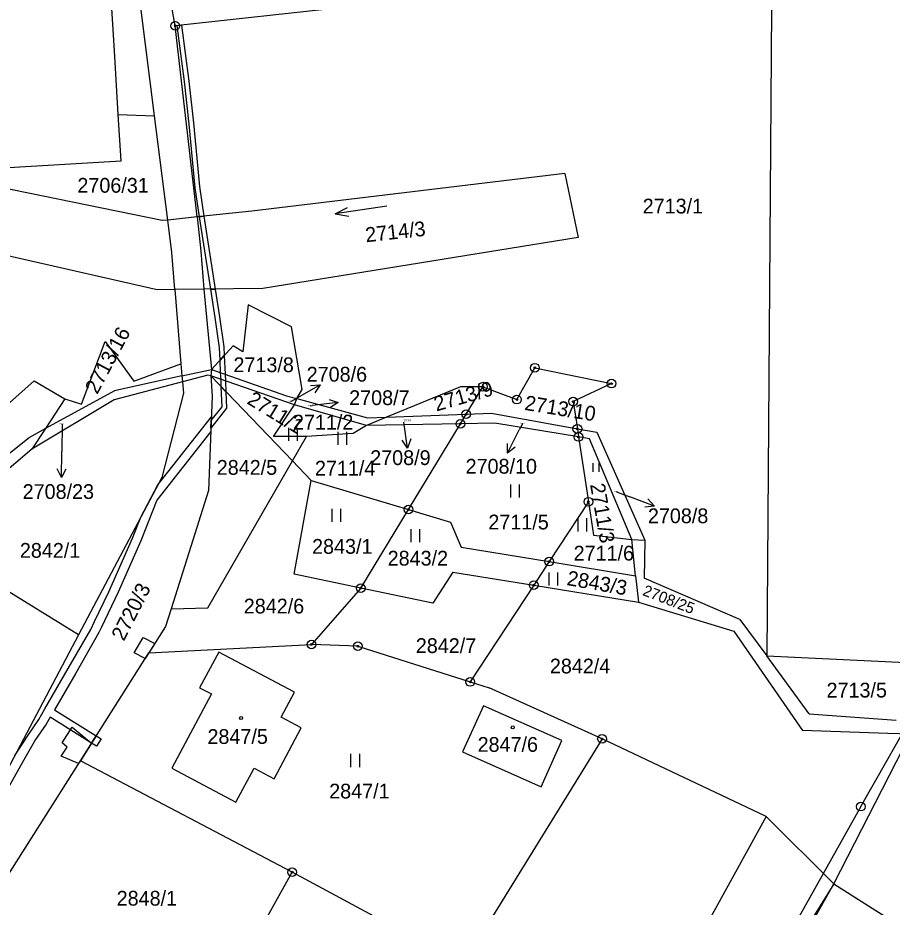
# Model space of a CAD drawing. Extents: x -755819 to -753140, y -1169796 to -1166000.
# Drawn here: x -753965.9 to -753865.3, y -1168800.6 to -1168698.3 of the extents above; entities that cross this region are included whole.
import ezdxf

# ---------------------------------------------------------------- set-up
doc = ezdxf.new("R2010")
doc.units = 0
for name, color, linetype in [('Vrstva 1', 7, 'Continuous'), ('Vrstva 12', 7, 'Continuous'), ('Vrstva 16', 7, 'Continuous'), ('Vrstva 18', 7, 'Continuous'), ('Vrstva 19', 7, 'Continuous'), ('Vrstva 24', 7, 'Continuous'), ('Vrstva 25', 7, 'Continuous'), ('Vrstva 26', 7, 'Continuous'), ('Vrstva 27', 7, 'Continuous'), ('Vrstva 4', 7, 'Continuous'), ('Vrstva 6', 7, 'Continuous')]:
    doc.layers.add(name, color=color, linetype=linetype)

msp = doc.modelspace()

# ---------------------------------------------------------------- linework, layer by layer
at = {"layer": 'Vrstva 1'}
for p, q in [((-753954.75, -1168702.76), (-753957.61, -1168655.87)), ((-753947.79, -1168699.21), (-753948.31, -1168696.42)), ((-753950.18, -1168709.57), (-753951.71, -1168697.41)), ((-753928.12, -1168697.06), (-753947.79, -1168699.21)), ((-753945.29, -1168721.21), (-753947.79, -1168699.21)), ((-753954.36, -1168709.41), (-753954.75, -1168702.76)), ((-753954.04, -1168714.74), (-753954.36, -1168709.41)), ((-753954.36, -1168709.41), (-753950.18, -1168709.57)), ((-753948.66, -1168721.56), (-753950.18, -1168709.57)), ((-753971, -1168715.75), (-753954.04, -1168714.74)), ((-753902.94, -1168716.19), (-753938.98, -1168720.55)), ((-753902.94, -1168716.19), (-753901.44, -1168723.57)), ((-753949.32, -1168721.63), (-753970.63, -1168717.27)), ((-753938.98, -1168720.55), (-753945.29, -1168721.21)), ((-753948.66, -1168721.56), (-753949.32, -1168721.63)), ((-753948.19, -1168725.31), (-753948.66, -1168721.56)), ((-753945.29, -1168721.21), (-753944.84, -1168725.16)), ((-753949.88, -1168729.58), (-753977.27, -1168723.4)), ((-753901.44, -1168723.57), (-753937.71, -1168729.46)), ((-753944.84, -1168725.16), (-753944.5, -1168729.53)), ((-753947.84, -1168729.56), (-753948.19, -1168725.31)), ((-753947.84, -1168729.56), (-753949.88, -1168729.58)), ((-753947.84, -1168729.56), (-753947.14, -1168738.1)), ((-753937.71, -1168729.46), (-753944.5, -1168729.53)), ((-753944.5, -1168729.53), (-753943.61, -1168738.77)), ((-753947.14, -1168738.1), (-753947.02, -1168739.51)), ((-753947.02, -1168739.51), (-753954.77, -1168741.2)), ((-753947.02, -1168739.51), (-753946.96, -1168740.18)), ((-753943.61, -1168738.77), (-753943.72, -1168739.51)), ((-753943.72, -1168739.51), (-753943.54, -1168741.83)), ((-753943.72, -1168739.51), (-753934.31, -1168749.29)), ((-753934.07, -1168742.82), (-753943.72, -1168739.51)), ((-753943.61, -1168738.77), (-753935, -1168741.78)), ((-753908.47, -1168742.23), (-753906.4, -1168738.56)), ((-753906.4, -1168738.56), (-753897.59, -1168740.39)), ((-753946.96, -1168740.18), (-753954.81, -1168742.27)), ((-753946.96, -1168740.18), (-753946.85, -1168741.5)), ((-753897.59, -1168740.39), (-753901.99, -1168742.46)), ((-753954.77, -1168741.2), (-753962.74, -1168745.57)), ((-753946.85, -1168741.5), (-753949.35, -1168751.2)), ((-753914.31, -1168743.91), (-753912.39, -1168740.74)), ((-753912.39, -1168740.74), (-753908.47, -1168742.23)), ((-753954.81, -1168742.27), (-753964.3, -1168747.94)), ((-753943.54, -1168741.83), (-753943.97, -1168752.67)), ((-753935, -1168741.78), (-753933.81, -1168742.11)), ((-753933.81, -1168742.11), (-753925.67, -1168744.34)), ((-753901.99, -1168742.46), (-753901.52, -1168745.59)), ((-753925.8, -1168745.22), (-753934.07, -1168742.82)), ((-753925.67, -1168744.34), (-753923.47, -1168744.26)), ((-753923.47, -1168744.26), (-753914.31, -1168743.91)), ((-753914.98, -1168745.02), (-753914.31, -1168743.91)), ((-753914.31, -1168743.91), (-753911.38, -1168743.8)), ((-753911.38, -1168743.8), (-753901.52, -1168745.59)), ((-753962.74, -1168745.57), (-753964.59, -1168746.58)), ((-753914.98, -1168745.02), (-753925.8, -1168745.22)), ((-753920.96, -1168754.88), (-753914.98, -1168745.02)), ((-753911.02, -1168744.94), (-753914.98, -1168745.02)), ((-753901.38, -1168746.53), (-753911.02, -1168744.94)), ((-753901.52, -1168745.59), (-753899.29, -1168745.99)), ((-753901.52, -1168745.59), (-753901.38, -1168746.53)), ((-753964.59, -1168746.58), (-753978.21, -1168757.57)), ((-753900.13, -1168746.74), (-753901.38, -1168746.53)), ((-753901.38, -1168746.53), (-753900.25, -1168753.98)), ((-753899.29, -1168745.99), (-753893.74, -1168758.39)), ((-753895.25, -1168758.33), (-753900.13, -1168746.74)), ((-753964.3, -1168747.94), (-753976.63, -1168758.37)), ((-753934.31, -1168749.29), (-753932.17, -1168751.52)), ((-753949.35, -1168751.2), (-753958.93, -1168769.31)), ((-753934.1, -1168762.3), (-753932.17, -1168751.52)), ((-753932.17, -1168751.52), (-753920.96, -1168754.88)), ((-753943.97, -1168752.67), (-753948.27, -1168766.29)), ((-753900.25, -1168753.98), (-753904.77, -1168760.87)), ((-753926.43, -1168763.92), (-753920.96, -1168754.88)), ((-753920.96, -1168754.88), (-753916.13, -1168756.33)), ((-753916.13, -1168756.33), (-753914.9, -1168759.22)), ((-753958.93, -1168769.31), (-753976.63, -1168758.37)), ((-753894.81, -1168762.49), (-753895.25, -1168758.33)), ((-753893.74, -1168758.39), (-753893.84, -1168762.77)), ((-753914.9, -1168759.22), (-753904.77, -1168760.87)), ((-753904.77, -1168760.87), (-753906.54, -1168763.58)), ((-753904.77, -1168760.87), (-753894.81, -1168762.49)), ((-753926.43, -1168763.92), (-753934.1, -1168762.3)), ((-753915.85, -1168762.07), (-753918.16, -1168765.67)), ((-753915.85, -1168762.07), (-753906.54, -1168763.58)), ((-753894.81, -1168762.49), (-753894.49, -1168765.53)), ((-753882.8, -1168767.55), (-753893.84, -1168762.77)), ((-753926.43, -1168763.92), (-753932.11, -1168770.4)), ((-753918.16, -1168765.67), (-753926.43, -1168763.92)), ((-753906.54, -1168763.58), (-753913.84, -1168774.72)), ((-753906.54, -1168763.58), (-753894.49, -1168765.53)), ((-753894.49, -1168765.53), (-753883.51, -1168768.89)), ((-753948.27, -1168766.29), (-753948.92, -1168768.34)), ((-753882.8, -1168767.55), (-753879.72, -1168771.73)), ((-753948.92, -1168768.34), (-753950.84, -1168771.37)), ((-753883.51, -1168768.89), (-753875.61, -1168780.32)), ((-753958.93, -1168769.31), (-753973.79, -1168797.39)), ((-753950.84, -1168771.37), (-753932.11, -1168770.4)), ((-753926.79, -1168770.61), (-753932.11, -1168770.4)), ((-753926.79, -1168770.61), (-753913.84, -1168774.72)), ((-753958.71, -1168783.78), (-753950.84, -1168771.37)), ((-753942.79, -1168771.28), (-753944.99, -1168775.41)), ((-753934.07, -1168775.91), (-753942.79, -1168771.28)), ((-753874.82, -1168778.37), (-753879.72, -1168771.73)), ((-753913.84, -1168774.72), (-753911.68, -1168775.41)), ((-753943.61, -1168776.1), (-753948.19, -1168784.66)), ((-753944.99, -1168775.41), (-753943.61, -1168776.1)), ((-753935.6, -1168778.77), (-753934.07, -1168775.91)), ((-753898.68, -1168781.27), (-753911.68, -1168775.41)), ((-753912.33, -1168777.45), (-753914.72, -1168782.78)), ((-753903.29, -1168781.46), (-753912.33, -1168777.45)), ((-753874.82, -1168778.37), (-753864.81, -1168779.1)), ((-753933.31, -1168779.99), (-753935.6, -1168778.77)), ((-753936.41, -1168785.87), (-753933.31, -1168779.99)), ((-753865.79, -1168780.64), (-753875.61, -1168780.32)), ((-753898.68, -1168781.27), (-753914.68, -1168807.16)), ((-753905.67, -1168786.8), (-753903.29, -1168781.46)), ((-753879.77, -1168790.2), (-753898.68, -1168781.27)), ((-753871.98, -1168797.94), (-753863.19, -1168780.72)), ((-753863.19, -1168780.72), (-753865.79, -1168780.64)), ((-753914.72, -1168782.78), (-753905.67, -1168786.8)), ((-753969.59, -1168800.93), (-753958.71, -1168783.78)), ((-753934.33, -1168796.61), (-753958.71, -1168783.78)), ((-753948.19, -1168784.66), (-753940.82, -1168788.56)), ((-753940.82, -1168788.56), (-753938.72, -1168784.64)), ((-753938.72, -1168784.64), (-753936.41, -1168785.87)), ((-753879.77, -1168790.2), (-753895.67, -1168819)), ((-753871.98, -1168797.94), (-753879.77, -1168790.2)), ((-753944.38, -1168814.56), (-753934.33, -1168796.61)), ((-753914.68, -1168807.16), (-753934.33, -1168796.61)), ((-753887.05, -1168824.75), (-753871.98, -1168797.94)), ((-753871.98, -1168797.94), (-753856.24, -1168807.92))]:
    msp.add_line(p, q, dxfattribs=at)
at = {"layer": 'Vrstva 12'}
for q in [(-753832.05, -1168724.02), (-753885.96, -1168819.52)]:
    msp.add_line((-753868.9, -1168789.07), q, dxfattribs=at)
at = {"layer": 'Vrstva 16'}
for p, q in [((-753931.11, -1168740.53), (-753933.72, -1168742.01)), ((-753934.49, -1168742.45), (-753933.72, -1168742.01)), ((-753929.05, -1168742.58), (-753932.03, -1168742.92)), ((-753932.26, -1168742.95), (-753932.03, -1168742.92)), ((-753960.83, -1168745.07), (-753960.86, -1168748.21)), ((-753921.05, -1168747.81), (-753921.49, -1168744.84)), ((-753907.85, -1168745), (-753908.21, -1168745.71)), ((-753909.57, -1168748.38), (-753908.21, -1168745.71)), ((-753960.89, -1168751.21), (-753960.86, -1168748.21)), ((-753897.02, -1168752.85), (-753895.46, -1168753.43)), ((-753892.65, -1168754.48), (-753895.46, -1168753.43))]:
    msp.add_line(p, q, dxfattribs=at)
for points in [[(-753932.23, -1168740.59), (-753931.11, -1168740.53), (-753931.73, -1168741.46)], [(-753930.1, -1168742.2), (-753929.05, -1168742.58), (-753929.99, -1168743.19)], [(-753920.7, -1168746.75), (-753921.05, -1168747.81), (-753921.69, -1168746.89)], [(-753908.67, -1168747.72), (-753909.57, -1168748.38), (-753909.56, -1168747.27)], [(-753960.38, -1168750.22), (-753960.89, -1168751.21), (-753961.38, -1168750.21)], [(-753893.41, -1168753.66), (-753892.65, -1168754.48), (-753893.76, -1168754.6)]]:
    msp.add_lwpolyline(points, dxfattribs=at)
at = {"layer": 'Vrstva 24'}
for centre, radius in [((-753947.79, -1168699.21), 0.5), ((-753947.79, -1168699.21), 0.1), ((-753906.4, -1168738.56), 0.5), ((-753906.4, -1168738.56), 0.1), ((-753912.39, -1168740.74), 0.5), ((-753897.59, -1168740.39), 0.5), ((-753897.59, -1168740.39), 0.1), ((-753912.39, -1168740.74), 0.1), ((-753908.47, -1168742.23), 0.5), ((-753908.47, -1168742.23), 0.1), ((-753901.99, -1168742.46), 0.5), ((-753901.99, -1168742.46), 0.1), ((-753914.31, -1168743.91), 0.5), ((-753914.98, -1168745.02), 0.5), ((-753914.31, -1168743.91), 0.1), ((-753914.98, -1168745.02), 0.1), ((-753901.52, -1168745.59), 0.5), ((-753901.52, -1168745.59), 0.1), ((-753901.38, -1168746.53), 0.5), ((-753901.38, -1168746.53), 0.1), ((-753900.25, -1168753.98), 0.5), ((-753920.96, -1168754.88), 0.5), ((-753920.96, -1168754.88), 0.1), ((-753900.25, -1168753.98), 0.1), ((-753904.77, -1168760.87), 0.5), ((-753904.77, -1168760.87), 0.1), ((-753926.43, -1168763.92), 0.5), ((-753926.43, -1168763.92), 0.1), ((-753906.54, -1168763.58), 0.5), ((-753906.54, -1168763.58), 0.1), ((-753932.11, -1168770.4), 0.5), ((-753926.79, -1168770.61), 0.5), ((-753932.11, -1168770.4), 0.1), ((-753926.79, -1168770.61), 0.1), ((-753913.84, -1168774.72), 0.5), ((-753913.84, -1168774.72), 0.1), ((-753898.68, -1168781.27), 0.5), ((-753898.68, -1168781.27), 0.1), ((-753934.33, -1168796.61), 0.5), ((-753934.33, -1168796.61), 0.1)]:
    msp.add_circle(centre, radius, dxfattribs=at)
at = {"layer": 'Vrstva 25'}
for p, q in [((-753934.74, -1168746.96), (-753934.74, -1168745.46)), ((-753933.74, -1168746.96), (-753933.74, -1168745.46)), ((-753929.06, -1168747.45), (-753929.06, -1168745.95)), ((-753928.06, -1168747.45), (-753928.06, -1168745.95)), ((-753899.68, -1168750.53), (-753899.68, -1168749.53)), ((-753899.01, -1168750.53), (-753899.01, -1168749.53)), ((-753909.17, -1168753.51), (-753909.17, -1168752.01)), ((-753908.17, -1168753.51), (-753908.17, -1168752.01)), ((-753929.75, -1168756.3), (-753929.75, -1168754.8)), ((-753928.75, -1168756.3), (-753928.75, -1168754.8)), ((-753901.43, -1168757.39), (-753901.43, -1168755.89)), ((-753900.43, -1168757.39), (-753900.43, -1168755.89)), ((-753920.63, -1168758.65), (-753920.63, -1168757.15)), ((-753919.63, -1168758.65), (-753919.63, -1168757.15)), ((-753904.76, -1168763.63), (-753904.76, -1168762.13)), ((-753903.76, -1168763.63), (-753903.76, -1168762.13)), ((-753927.57, -1168784.51), (-753927.57, -1168783.01)), ((-753926.57, -1168784.51), (-753926.57, -1168783.01))]:
    msp.add_line(p, q, dxfattribs=at)
for points in [[(-753923.44, -1168719.98), (-753929.38, -1168720.86), (-753927.82, -1168721.13)], [(-753929.38, -1168720.86), (-753927.97, -1168720.14)]]:
    msp.add_lwpolyline(points, dxfattribs=at)
for centre in [(-753940.22, -1168778.87), (-753908.95, -1168779.95)]:
    msp.add_circle(centre, 0.175, dxfattribs=at)
at = {"layer": 'Vrstva 26'}
msp.add_circle((-753868.9, -1168789.07), 0.5, dxfattribs=at)
at = {"layer": 'Vrstva 27'}
for p, q in [((-753947.59, -1168699.19), (-753947.08, -1168699.13)), ((-753946.74, -1168705.64), (-753947.59, -1168699.19)), ((-753947.08, -1168699.13), (-753946.24, -1168705.58)), ((-753946.19, -1168710.53), (-753946.74, -1168705.64)), ((-753946.24, -1168705.58), (-753945.71, -1168710.37)), ((-753945.51, -1168717.84), (-753946.19, -1168710.53)), ((-753945.71, -1168710.37), (-753945.01, -1168717.7)), ((-753944.99, -1168721.18), (-753945.51, -1168717.84)), ((-753945.01, -1168717.7), (-753944.49, -1168721.13)), ((-753944.99, -1168721.18), (-753944.49, -1168721.13)), ((-753944.49, -1168721.13), (-753944.99, -1168721.18)), ((-753943.72, -1168729.52), (-753944.99, -1168721.18)), ((-753944.49, -1168721.13), (-753943.21, -1168729.52)), ((-753943.22, -1168732.79), (-753943.72, -1168729.52)), ((-753943.21, -1168729.52), (-753943.72, -1168729.52)), ((-753943.72, -1168729.52), (-753943.21, -1168729.52)), ((-753943.21, -1168729.52), (-753942.72, -1168732.71)), ((-753942.69, -1168736.26), (-753943.22, -1168732.79)), ((-753942.72, -1168732.71), (-753942.19, -1168736.16)), ((-753942.63, -1168737.69), (-753942.69, -1168736.26)), ((-753942.19, -1168736.16), (-753942.15, -1168737.17)), ((-753942.63, -1168737.69), (-753942.15, -1168737.17)), ((-753942.15, -1168737.17), (-753942.63, -1168737.69)), ((-753942.15, -1168737.17), (-753942.06, -1168739.31)), ((-753942.57, -1168739.13), (-753942.63, -1168737.69)), ((-753942.53, -1168739.92), (-753942.57, -1168739.13)), ((-753942.06, -1168739.31), (-753942.03, -1168740.09)), ((-753942.5, -1168740.78), (-753942.53, -1168739.92)), ((-753942.03, -1168740.09), (-753941.98, -1168741.32)), ((-753942.4, -1168743.06), (-753942.5, -1168740.78)), ((-753942.5, -1168740.78), (-753941.98, -1168741.32)), ((-753941.98, -1168741.32), (-753942.5, -1168740.78)), ((-753941.98, -1168741.32), (-753941.9, -1168743.23)), ((-753941.9, -1168743.23), (-753943.69, -1168745.5)), ((-753943.65, -1168744.64), (-753942.4, -1168743.06)), ((-753949.79, -1168752.03), (-753943.64, -1168744.22)), ((-753943.65, -1168744.64), (-753943.69, -1168745.5)), ((-753943.69, -1168745.5), (-753943.65, -1168744.64)), ((-753943.64, -1168744.22), (-753943.65, -1168744.64)), ((-753943.69, -1168745.5), (-753943.7, -1168745.91)), ((-753943.7, -1168745.91), (-753949.91, -1168753.8)), ((-753951.75, -1168755.74), (-753949.79, -1168752.03)), ((-753949.91, -1168753.8), (-753951.74, -1168758.48)), ((-753952.7, -1168758.16), (-753951.75, -1168755.74)), ((-753955.45, -1168764.35), (-753952.7, -1168758.16)), ((-753951.74, -1168758.48), (-753954.37, -1168764.37)), ((-753957.08, -1168767.78), (-753955.45, -1168764.35)), ((-753954.37, -1168764.37), (-753956.31, -1168768.49)), ((-753957.53, -1168768.67), (-753957.08, -1168767.78)), ((-753960.11, -1168773.19), (-753957.53, -1168768.67)), ((-753956.58, -1168769.01), (-753959.25, -1168773.69)), ((-753956.31, -1168768.49), (-753956.58, -1168769.01)), ((-753952.51, -1168771.36), (-753951.47, -1168769.6)), ((-753951.47, -1168769.6), (-753950.16, -1168770.29)), ((-753950.16, -1168770.29), (-753950.84, -1168771.37)), ((-753951.25, -1168772.02), (-753952.51, -1168771.36)), ((-753950.84, -1168771.37), (-753951.25, -1168772.02)), ((-753962.8, -1168777.83), (-753960.11, -1168773.19)), ((-753959.25, -1168773.69), (-753961.7, -1168777.92)), ((-753963.51, -1168779.04), (-753962.8, -1168777.83)), ((-753961.7, -1168777.92), (-753956.9, -1168780.92)), ((-753964.73, -1168780.83), (-753963.51, -1168779.04)), ((-753962.2, -1168778.78), (-753962.65, -1168779.56)), ((-753957.43, -1168781.76), (-753962.2, -1168778.78)), ((-753962.65, -1168779.56), (-753963.87, -1168781.33)), ((-753960.82, -1168781.71), (-753959.66, -1168779.91)), ((-753959.66, -1168779.91), (-753957.43, -1168781.76)), ((-753966.27, -1168783.18), (-753964.73, -1168780.83)), ((-753963.87, -1168781.33), (-753965.26, -1168783.76)), ((-753956.9, -1168780.92), (-753957.43, -1168781.76)), ((-753957.43, -1168781.76), (-753956.9, -1168780.92)), ((-753956.9, -1168780.92), (-753956.33, -1168781.28)), ((-753956.33, -1168781.28), (-753956.87, -1168782.12)), ((-753960.91, -1168783.26), (-753960.22, -1168782.24)), ((-753960.22, -1168782.24), (-753960.82, -1168781.71)), ((-753957.43, -1168781.76), (-753958.71, -1168783.78)), ((-753956.87, -1168782.12), (-753957.43, -1168781.76)), ((-753958.93, -1168784.12), (-753960.91, -1168783.26)), ((-753965.26, -1168783.76), (-753968.19, -1168788.89)), ((-753958.71, -1168783.78), (-753958.93, -1168784.12))]:
    msp.add_line(p, q, dxfattribs=at)
at = {"layer": 'Vrstva 4'}
for p, q in [((-753945.29, -1168721.21), (-753948.66, -1168721.56)), ((-753944.5, -1168729.53), (-753947.84, -1168729.56)), ((-753947.02, -1168739.51), (-753943.61, -1168738.77)), ((-753944.04, -1168739.4), (-753946.96, -1168740.18)), ((-753943.72, -1168739.51), (-753944.04, -1168739.4))]:
    msp.add_line(p, q, dxfattribs=at)
at = {"layer": 'Vrstva 6'}
for p, q in [((-753879.17, -1168697.22), (-753879.72, -1168771.73)), ((-753939.41, -1168731.33), (-753940.02, -1168736.72)), ((-753934.4, -1168733.86), (-753939.41, -1168731.33)), ((-753933.18, -1168741.08), (-753934.4, -1168733.86)), ((-753958.58, -1168742.77), (-753955.86, -1168735.53)), ((-753955.86, -1168735.53), (-753952.56, -1168740.09)), ((-753941.12, -1168736.04), (-753943.61, -1168738.77)), ((-753940.02, -1168736.72), (-753941.12, -1168736.04)), ((-753952.56, -1168740.09), (-753947.14, -1168738.1)), ((-753980.67, -1168754.76), (-753964.04, -1168740.08)), ((-753964.04, -1168740.08), (-753960.5, -1168742.15)), ((-753933.81, -1168742.11), (-753933.18, -1168741.08)), ((-753914.96, -1168740.74), (-753923.47, -1168744.26)), ((-753912.39, -1168740.74), (-753914.96, -1168740.74)), ((-753960.5, -1168742.15), (-753962.74, -1168745.57)), ((-753960.5, -1168742.15), (-753958.58, -1168742.77)), ((-753934.07, -1168742.82), (-753933.81, -1168742.11)), ((-753936.48, -1168746.47), (-753934.07, -1168742.82)), ((-753923.47, -1168744.26), (-753925.8, -1168745.22)), ((-753962.74, -1168745.57), (-753964.3, -1168747.94)), ((-753925.8, -1168745.22), (-753927.31, -1168746.13)), ((-753932.69, -1168746.47), (-753936.48, -1168746.47)), ((-753934.31, -1168749.29), (-753932.69, -1168746.47)), ((-753927.31, -1168746.13), (-753932.69, -1168746.47)), ((-753944.06, -1168766.2), (-753934.31, -1168749.29)), ((-753900.25, -1168753.98), (-753899.67, -1168757.83)), ((-753899.67, -1168757.83), (-753895.25, -1168758.33)), ((-753895.25, -1168758.33), (-753893.74, -1168758.39)), ((-753948.27, -1168766.29), (-753944.06, -1168766.2)), ((-753879.72, -1168771.73), (-753858.81, -1168772.69)), ((-753871.98, -1168797.94), (-753888.39, -1168824.04))]:
    msp.add_line(p, q, dxfattribs=at)

# ---------------------------------------------------------------- texts
at = {"layer": 'Vrstva 16'}
for s, p in [('2708/6', (-753932.67, -1168740.16)), ('2708/7', (-753927.78, -1168742.86)), ('2708/9', (-753925.36, -1168749.76)), ('2708/10', (-753914.38, -1168750.75)), ('2708/23', (-753965.36, -1168753.66)), ('2708/8', (-753893.4, -1168756.45))]:
    msp.add_text(s, height=1.7, dxfattribs=at).set_placement(p)
at = {"layer": 'Vrstva 18'}
for s, height, p in [('2706/31', 1.7, (-753959.06, -1168718.42)), ('2713/1', 1.7, (-753894, -1168720.81)), ('2713/8', 1.7, (-753941.1, -1168739.07)), ('2708/6', 0.1, (-753934.74, -1168742.45)), ('2708/7', 0.1, (-753932.51, -1168742.95)), ('2711/2', 1.7, (-753934.25, -1168745.67)), ('2708/9', 0.2, (-753921.48, -1168744.71)), ('2708/23', 0.1, (-753961.13, -1168745.07)), ('2708/10', 0.1, (-753908.12, -1168745)), ('2842/5', 1.7, (-753943.02, -1168750.88)), ('2711/4', 1.7, (-753931.72, -1168750.97)), ('2708/8', 0.1, (-753897.27, -1168752.85)), ('2711/5', 1.7, (-753911.76, -1168757.17)), ('2842/1', 1.7, (-753965.68, -1168760.43)), ('2843/1', 1.7, (-753932.05, -1168759.97)), ('2711/6', 1.7, (-753901.95, -1168760.75)), ('2843/2', 1.7, (-753923.35, -1168761.33)), ('2842/6', 1.7, (-753939.91, -1168766.84)), ('2842/7', 1.7, (-753920.11, -1168771.39)), ('2842/4', 1.7, (-753904.68, -1168773.74)), ('2713/5', 1.7, (-753872.84, -1168776.51)), ('2847/1', 1.7, (-753930.08, -1168788.13)), ('2848/1', 1.7, (-753954.54, -1168800.46))]:
    msp.add_text(s, height=height, dxfattribs=at).set_placement(p)
for s, height, rotation, p in [('2714/3', 1.7, 6.3025, (-753925.83, -1168724.13)), ('2713/16', 1.7, 61.8221, (-753956.78, -1168741.71)), ('2713/9', 1.7, 15.9855, (-753917.74, -1168743.6)), ('2711/1', 1.7, 328.4767, (-753939.65, -1168742.62)), ('2713/10', 1.7, 350.6502, (-753907.67, -1168743.4)), ('2711/3', 1.7, 279.8899, (-753900.06, -1168752)), ('2843/3', 1.7, 350.0772, (-753902.81, -1168763.56)), ('2720/3', 1.7, 63.0254, (-753953.72, -1168770.11)), ('2708/25', 1.28, 338.9045, (-753894.1, -1168764.7))]:
    msp.add_text(s, height=height, rotation=rotation, dxfattribs=at).set_placement(p)
at = {"layer": 'Vrstva 19'}
for s, p in [('2847/5', (-753944.09, -1168781.85)), ('2847/6', (-753913, -1168782.76))]:
    msp.add_text(s, height=1.7, dxfattribs=at).set_placement(p)

doc.saveas('drawing.dxf')
